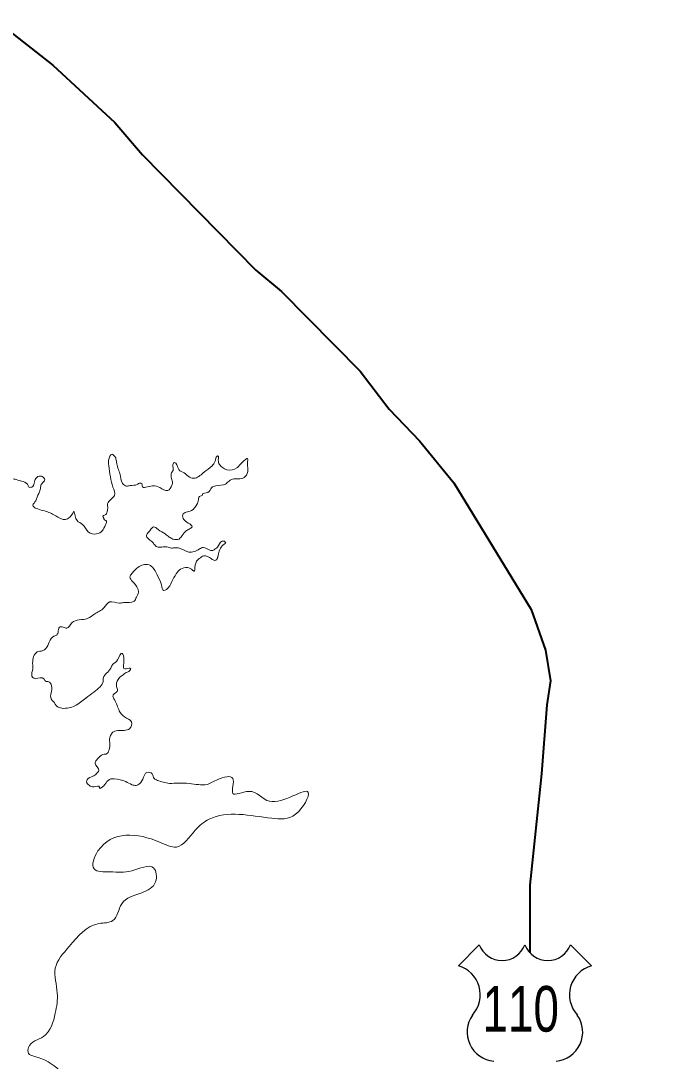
# Model space of a CAD drawing. Extents: x -1643653 to 4543381, y 1624270 to 13878484.
# Drawn here: x 579563 to 584514, y 8979171 to 8987135 of the extents above; entities that cross this region are included whole.
import ezdxf
from ezdxf.enums import TextEntityAlignment as Align

# ---------------------------------------------------------------- set-up
doc = ezdxf.new("R2010")
doc.units = 0
doc.header["$LTSCALE"] = 200
for name, color, linetype, lineweight in [('12', 7, 'Continuous', 25), ('25', 7, 'Continuous', 13), ('48', 7, 'Continuous', 25), ('60', 7, 'Continuous', 13)]:
    doc.layers.add(name, color=color, linetype=linetype, lineweight=lineweight)

msp = doc.modelspace()

# ---------------------------------------------------------------- linework, layer by layer
at = {"layer": '12', "lineweight": 40}
msp.add_lwpolyline([(577759.9, 8988875.8), (577832.5, 8988674.7), (577901.5, 8988571.1), (578184.7, 8988310.3), (578513.4, 8987946.2), (578671.2, 8987814.3), (579419.2, 8987100.9), (579808.1, 8986794.1), (580283, 8986357.3), (580496.3, 8986108), (581364.8, 8985224.5), (581561.3, 8985062.5), (582162.5, 8984452.7), (582384.7, 8984161.9), (582616.4, 8983918.8), (582880.2, 8983596.7), (583472.4, 8982628.4), (583582.5, 8982317.7), (583621.7, 8982083.2), (583591.6, 8981897.8), (583552.5, 8981370), (583461.7, 8980518.1), (583461.7, 8980001.2)], dxfattribs=at)
at = {"layer": '25'}
for points in [[(579970.3, 8983381.7), (579928.3, 8983326.2), (579913.3, 8983318.6), (579880.6, 8983319.8), (579816, 8983353.5), (579732.6, 8983386), (579656.6, 8983427.2), (579677.5, 8983461.2), (579700.7, 8983516.6), (579706.8, 8983528), (579715.1, 8983564.5), (579723.5, 8983590.9), (579747, 8983622.4), (579727.8, 8983646.2), (579713.9, 8983650), (579679, 8983632.2), (579647.2, 8983565.5), (579623.3, 8983566.7), (579619.4, 8983578), (579581.3, 8983606.8), (579528.2, 8983623), (579513.1, 8983626.7), (579471.5, 8983636.7), (579433.4, 8983665.5), (579440.4, 8983701.9), (579442.4, 8983737.2), (579441.2, 8983739.7), (579447, 8983768.6), (579413, 8983867.8), (579391.3, 8983892.9), (579318.5, 8983971.9), (579294.2, 8984005.8), (579301.2, 8984042.2), (579315.8, 8984077.5), (579343, 8984115.3), (579355.3, 8984132.9), (579360.2, 8984143)], [(580290.3, 8983788.7), (580262.3, 8983816.3), (580235.2, 8983772.2), (580237.1, 8983729.5), (580249.6, 8983642.7), (580269.5, 8983564.8), (580280.4, 8983502), (580228.5, 8983437.7), (580228.9, 8983411.3), (580225.6, 8983377.4), (580205.8, 8983349.7), (580190.8, 8983343.3), (580198.6, 8983327), (580199.9, 8983323.2), (580212.7, 8983309.5), (580216.4, 8983308.2), (580211.9, 8983275.5), (580188.6, 8983232.7), (580142.4, 8983206.2), (580080.6, 8983222.3), (580035.8, 8983278.8), (579995.2, 8983308.8), (579980.9, 8983344), (579975.5, 8983366.6), (579970.3, 8983381.7)], [(581134, 8983136.2), (581123.8, 8983150.6), (581105.6, 8983150.6), (581070.3, 8983105.8), (581052.9, 8983091.9), (581034.2, 8983079.3), (580963.5, 8983103), (580932.2, 8983091.6), (580892.3, 8983071.3), (580850.8, 8983067.4), (580790.1, 8983093.7), (580748.6, 8983101.1), (580717.2, 8983098.5), (580683.1, 8983107.2), (580642.9, 8983105.8), (580622.8, 8983104.5), (580595, 8983115.7), (580573.2, 8983143.3), (580544, 8983165.8), (580526.1, 8983187.2), (580550.7, 8983231.2), (580582.9, 8983261.5), (580614.6, 8983241.5), (580670.4, 8983206.5), (580700.9, 8983182.7), (580728.8, 8983167.7), (580775.3, 8983167.8), (580800.1, 8983195.5), (580833.5, 8983232.1), (580860.9, 8983248.5), (580877.1, 8983263.7), (580868.1, 8983274.9), (580826.2, 8983303.7), (580804.4, 8983335.1), (580804.2, 8983354), (580830.3, 8983372.9), (580870.4, 8983385.6), (580911.2, 8983432.2), (580924.6, 8983468.7), (580931.7, 8983493.9), (580954.2, 8983506.5), (580954.2, 8983507.8), (580996.7, 8983524.3), (581025.1, 8983560.8), (581056.3, 8983574.7), (581131.6, 8983588.8), (581158.9, 8983611.5), (581195.2, 8983628), (581227.9, 8983628), (581273, 8983638.2), (581301.3, 8983683.6), (581303.5, 8983703.7), (581299.1, 8983749), (581299.9, 8983784.2), (581260.8, 8983756), (581236.5, 8983729.9), (581217.9, 8983712.2), (581141.4, 8983698.2), (581085.5, 8983738.3), (581076.3, 8983772.2), (581072.1, 8983803.6), (581068.3, 8983802.3), (581051.3, 8983763.3), (581027.9, 8983726.8), (580969.4, 8983681.3), (580898.4, 8983634.6), (580856.8, 8983640.8), (580813.6, 8983674.6), (580774.3, 8983699.6), (580739.6, 8983752.3), (580732.1, 8983748.5), (580731.6, 8983699.5), (580718.1, 8983675.6), (580716, 8983641.6), (580725.3, 8983605.2), (580720.6, 8983578.8), (580689.7, 8983539.7), (580627.8, 8983560.9), (580572.3, 8983574.6), (580493.2, 8983574.3), (580490.4, 8983591.9), (580477.8, 8983595.6), (580476.5, 8983595.6), (580454, 8983585.5), (580401.3, 8983576.6), (580373.7, 8983572.7), (580343.3, 8983592.7), (580322.1, 8983669.4), (580307.7, 8983710.8), (580297.1, 8983754.8), (580290.3, 8983788.7)], [(579888.2, 8982493.8), (579915.9, 8982486.3), (579954.3, 8982525.4), (580074.6, 8982559.7), (580129.7, 8982594), (580199.2, 8982640.5), (580243.8, 8982685.9), (580319.4, 8982677.4), (580352, 8982681.2), (580431.1, 8982691.5), (580449.5, 8982723), (580464.1, 8982760.8), (580459.9, 8982787.2), (580418.9, 8982842.4), (580399.6, 8982877.5), (580413.1, 8982902.7), (580435.4, 8982927.9), (580511.4, 8982973.4), (580556.8, 8982964.7), (580606.8, 8982894.5), (580640.6, 8982816.6), (580660, 8982773.9), (580678.8, 8982781.5), (580720.7, 8982842), (580753.8, 8982901.2), (580786, 8982936.5), (580839.9, 8982949.2), (580880.4, 8982928), (580889.3, 8982920.5), (580898.7, 8982967), (580930.7, 8983017.4), (580964.4, 8983038.9), (581023.8, 8983016.4), (581049.1, 8983003.9), (581064.1, 8983011.5), (581075, 8983041.7), (581112.8, 8983122.3), (581134, 8983136.2)], [(580701.6, 8981295.5), (580609.5, 8981320.4), (580584.1, 8981335.4), (580569.8, 8981369.3), (580528.2, 8981380.5), (580503.6, 8981343.9), (580472.8, 8981294.8), (580447.8, 8981282.2), (580415.1, 8981287.1), (580367, 8981310.8), (580278.7, 8981332), (580253.6, 8981331.9), (580216.2, 8981301.6), (580199, 8981278.9), (580166.5, 8981262.5), (580166.4, 8981268.8), (580124.9, 8981269.9), (580087, 8981282.4), (580067.8, 8981308.7), (580071.3, 8981326.3), (580116.2, 8981351.6), (580143.6, 8981371.8), (580160.9, 8981394.5), (580132.5, 8981452.2), (580152.1, 8981485), (580191.9, 8981517.8), (580212, 8981521.6), (580220.8, 8981522.9), (580239.2, 8981553.1), (580246.1, 8981602.2), (580243.1, 8981637.4), (580255.2, 8981671.3), (580273.8, 8981692.8), (580318.9, 8981701.7), (580355.3, 8981703.1), (580396.6, 8981715.8), (580411, 8981767.4), (580357.7, 8981806.2), (580318.1, 8981851.3), (580280.5, 8981938), (580268.8, 8981964.3), (580279.8, 8981983.2), (580304.7, 8982007.2), (580300.7, 8982023.5), (580301.2, 8982078.8), (580347, 8982129.3), (580379.4, 8982149.5), (580399.3, 8982162.1), (580405.4, 8982177.2), (580371.5, 8982174.6), (580352.6, 8982177.1), (580351, 8982206), (580351.8, 8982233.6), (580344.8, 8982286.4), (580341, 8982290.2), (580305.2, 8982242.3), (580266.7, 8982207), (580252, 8982179.3), (580221.1, 8982140.2), (580196.4, 8982107.5), (580194.3, 8982079.8), (580171, 8982037), (580122.5, 8981996.6), (580061.6, 8981949.9), (580021.7, 8981919.6), (579976.9, 8981890.6), (579931.8, 8981875.3), (579877.8, 8981872.7), (579841.2, 8981886.4), (579814.3, 8981922.8), (579804.1, 8981932.8), (579792.4, 8981955.4), (579798.1, 8982001.9), (579794.8, 8982057.2), (579778.2, 8982074.8), (579751.8, 8982079.7), (579738.9, 8982098.6), (579674.8, 8982100.9), (579653.3, 8982109.6), (579649, 8982146.1), (579653.8, 8982162.4), (579654.3, 8982216.5), (579689.6, 8982303.3), (579732.2, 8982313.5), (579754.6, 8982328.7), (579781.6, 8982379.1), (579817.5, 8982423.2), (579832.5, 8982428.2), (579848.5, 8982453.4), (579859.3, 8982492.4), (579888.2, 8982493.8)], [(581113.2, 8977420.6), (581052, 8977586.8), (581044.4, 8977701), (581112.9, 8977822.7), (581219.3, 8977944.5), (581226.9, 8977959.7), (581325.8, 8977997.7), (581150.9, 8978172.7), (581059.6, 8978180.3), (580846.7, 8978073.8), (580823.9, 8977997.7), (580687, 8978020.5), (580474.1, 8978324.9), (580542.6, 8978644.5), (580633.8, 8978751), (580808.7, 8978933.6), (580808.7, 8978941.2), (580763.1, 8978956.4), (580603.4, 8978888), (580382.9, 8978773.8), (580109.1, 8978811.9), (579858.2, 8979101), (579668.1, 8979207.5), (579622.5, 8979230.4), (579622.5, 8979276), (579736.5, 8979359.7), (579827.8, 8979539.3), (579843, 8979691.5), (579827.8, 8979881.7), (579934.2, 8980049.1), (580162.3, 8980224.1), (580268.8, 8980246.9), (580337.2, 8980376.3), (580489.3, 8980460), (580595.8, 8980543.7), (580580.6, 8980650.2), (580413.3, 8980627.4), (580246, 8980619.8), (580124.3, 8980642.6), (580154.7, 8980779.6), (580626.2, 8980848), (580755.5, 8980810), (580899.9, 8980939.3), (581006.4, 8981023), (581485.5, 8981030.6), (581667.9, 8981061.1), (581765.3, 8981228.5), (581468.7, 8981160), (581309, 8981236.1), (581187.4, 8981220.9), (581187.4, 8981335), (581073.3, 8981327.4), (580989.7, 8981289.3), (580852.8, 8981297), (580701.6, 8981295.5)]]:
    msp.add_spline(points, degree=3, dxfattribs=at)
at = {"layer": '48'}
for p, q in [((582914.9, 8979901.3), (583074.8, 8980061.2)), ((583774.1, 8980061.2), (583934.1, 8979901.3))]:
    msp.add_line(p, q, dxfattribs=at)
for centre, radius, start, end in [((583249.6, 8980128.1), 187.2, 200.95927, 339.04073), ((583599.3, 8980128.1), 187.2, 200.95927, 339.04073), ((582852.8, 8979679.4), 230.3, 317.5721, 74.36886), ((583996.1, 8979679.4), 230.3, 105.62774, 222.4279), ((583206.3, 8979394.3), 224.7, 144.73733, 264.65778), ((583642.6, 8979394.3), 224.7, 275.34222, 35.26267)]:
    msp.add_arc(centre, radius, start, end, dxfattribs=at)
at = {"layer": '60', "lineweight": 25}
msp.add_spline([(814781, 9009175.5), (814787.2, 9009173.4), (814796.9, 9009173.4), (814799.4, 9009172.4), (814805.1, 9009174.5), (814805.6, 9009176.5), (814811.7, 9009179.5), (814811.7, 9009179.5), (814801.5, 9009181), (814790.7, 9009181.5), (814784.1, 9009183.1), (814777.4, 9009185.1), (814778.4, 9009175.5)], degree=3, dxfattribs=at)

# ---------------------------------------------------------------- texts
at = {"layer": '48', "width": 0.75}
msp.add_text('110', height=350, dxfattribs=at).set_placement((583392.5, 8979396.6), align=Align.CENTER)

doc.saveas('drawing.dxf')
